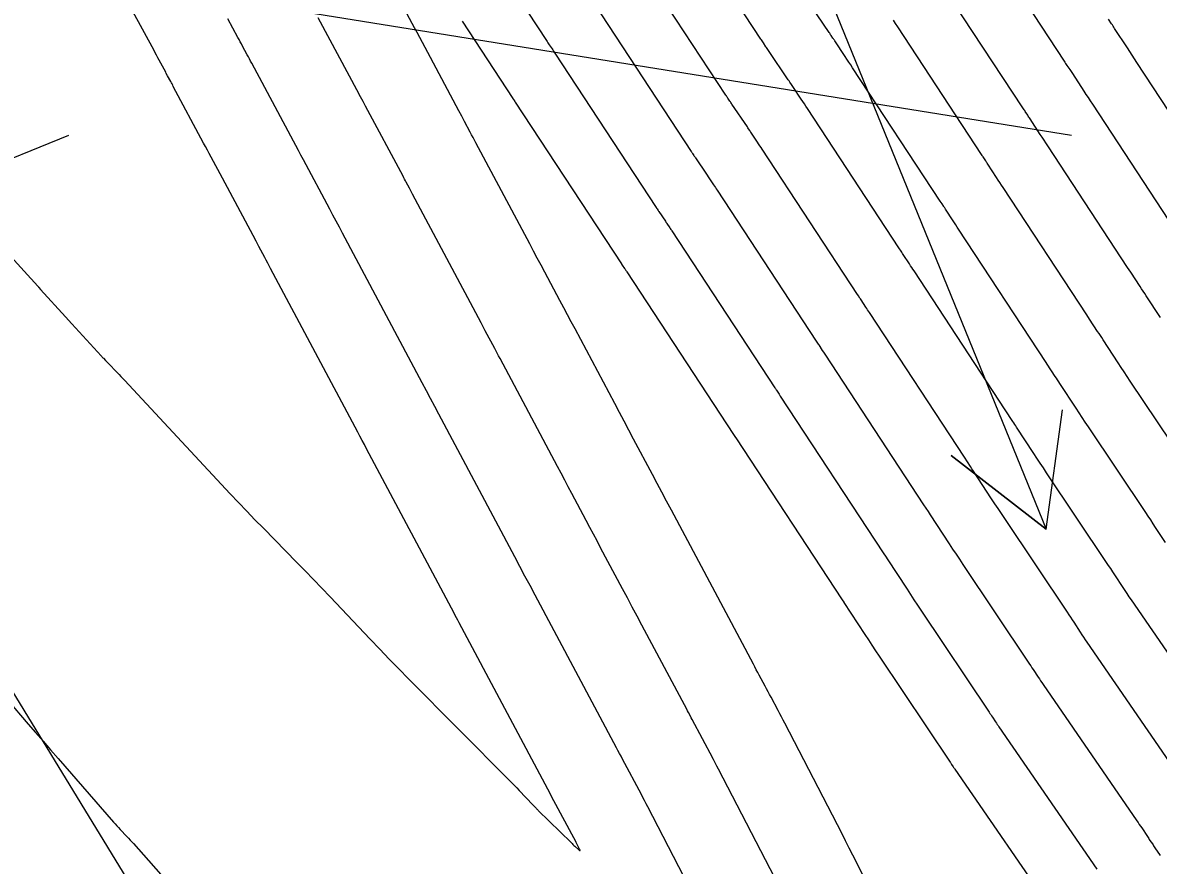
# Model space of a CAD drawing. Extents: x 954385 to 988206, y 1868364 to 1924553.
# Drawn here: x 956054.8 to 956111.5, y 1922682.6 to 1922724.6 of the extents above; entities that cross this region are included whole.
import ezdxf

# ---------------------------------------------------------------- set-up
doc = ezdxf.new("R2010")
doc.units = 0
for name, color, linetype in [('26', 7, 'Continuous'), ('6', 7, 'Continuous'), ('7', 7, 'Continuous'), ('Default', 7, 'Continuous')]:
    doc.layers.add(name, color=color, linetype=linetype)

msp = doc.modelspace()

# ---------------------------------------------------------------- linework, layer by layer
at = {"layer": '26'}
for points in [[(956057.131, 1922818.928), (956105.863, 1922699.31), (956101.124, 1922702.991), (956105.863, 1922699.31), (956106.681, 1922705.254)], [(956107.131, 1922718.928), (956029.402, 1922731.445), (956035.009, 1922733.581), (956029.402, 1922731.445), (956034.055, 1922727.657)], [(956057.131, 1922718.928), (955949.627, 1922675.185), (955953.309, 1922679.922), (955949.627, 1922675.185), (955955.571, 1922674.365)]]:
    msp.add_lwpolyline(points, dxfattribs=at)
at = {"layer": '6'}
for points in [[(956112.381, 1922687.188), (956107.912, 1922693.68), (956107.828, 1922693.803), (956107.744, 1922693.926), (956107.661, 1922694.05), (956107.579, 1922694.174), (956107.252, 1922694.673), (956107.17, 1922694.797), (956107.088, 1922694.921), (956107.005, 1922695.045), (956106.922, 1922695.169), (956103.796, 1922699.84), (956103.631, 1922700.087), (956103.467, 1922700.334), (956103.303, 1922700.582), (956103.14, 1922700.83), (956102.239, 1922702.206), (956102.164, 1922702.321), (956102.089, 1922702.435), (956101.788, 1922702.893), (956097.054, 1922710.104), (956097.009, 1922710.173), (956096.964, 1922710.241), (956096.919, 1922710.31), (956096.874, 1922710.379), (956096.633, 1922710.747), (956096.605, 1922710.79), (956096.576, 1922710.833), (956096.505, 1922710.942), (956096.476, 1922710.985), (956096.462, 1922711.007), (956091.709, 1922718.244), (956091.65, 1922718.333), (956091.591, 1922718.423), (956091.531, 1922718.513), (956091.472, 1922718.602), (956091.145, 1922719.094), (956091.115, 1922719.138), (956091.086, 1922719.182), (956091.026, 1922719.271), (956090.996, 1922719.316), (956090.967, 1922719.36), (956090.202, 1922720.495), (956090.177, 1922720.532), (956090.151, 1922720.57), (956090.126, 1922720.607), (956090.101, 1922720.644), (956090, 1922720.793), (956089.975, 1922720.83), (956089.95, 1922720.867), (956089.925, 1922720.904), (956089.9, 1922720.942), (956085.326, 1922727.912)], [(956102.968, 1922728.412), (956106.765, 1922722.632), (956106.799, 1922722.581), (956106.832, 1922722.529), (956106.866, 1922722.478), (956106.9, 1922722.427), (956107.035, 1922722.222), (956107.069, 1922722.171), (956107.103, 1922722.119), (956107.136, 1922722.068), (956107.17, 1922722.017), (956107.742, 1922721.145), (956107.848, 1922720.982), (956107.955, 1922720.82), (956108.061, 1922720.657), (956108.168, 1922720.495), (956111.959, 1922714.719)], [(956052.362, 1922714.956), (956055.596, 1922711.418), (956055.61, 1922711.403), (956055.624, 1922711.387), (956055.638, 1922711.372), (956055.651, 1922711.356), (956055.732, 1922711.261), (956055.733, 1922711.26), (956056.985, 1922709.887), (956057.298, 1922709.544), (956058.757, 1922707.945), (956058.784, 1922707.916), (956058.81, 1922707.887), (956058.837, 1922707.859), (956058.864, 1922707.83), (956058.973, 1922707.717), (956059.028, 1922707.661), (956059.082, 1922707.604), (956059.565, 1922707.105), (956059.654, 1922707.013), (956059.743, 1922706.92), (956059.831, 1922706.826), (956059.919, 1922706.732), (956065.191, 1922701.079), (956065.599, 1922700.644), (956066.011, 1922700.212), (956066.424, 1922699.783), (956066.841, 1922699.356), (956068.514, 1922697.655), (956068.931, 1922697.228), (956069.346, 1922696.8), (956069.759, 1922696.37), (956070.17, 1922695.937), (956072.169, 1922693.824), (956072.64, 1922693.328), (956073.115, 1922692.836), (956073.592, 1922692.346), (956074.072, 1922691.86), (956079.098, 1922686.798), (956079.222, 1922686.672), (956079.346, 1922686.546), (956079.469, 1922686.418), (956079.592, 1922686.291), (956080.282, 1922685.569), (956080.37, 1922685.477), (956080.459, 1922685.384), (956080.481, 1922685.361), (956080.503, 1922685.338), (956080.526, 1922685.316), (956080.548, 1922685.293), (956082.182, 1922683.687), (956082.229, 1922683.642), (956082.276, 1922683.597), (956082.324, 1922683.553), (956082.373, 1922683.509), (956082.571, 1922683.331), (956082.608, 1922683.301), (956082.626, 1922683.296), (956082.626, 1922683.315), (956082.607, 1922683.359), (956082.434, 1922683.691), (956082.427, 1922683.706), (956081.212, 1922685.988), (956081.15, 1922686.105), (956076.597, 1922694.651), (956076.534, 1922694.769), (956076.471, 1922694.887), (956076.408, 1922695.006), (956076.345, 1922695.124), (956071.989, 1922703.315), (956071.878, 1922703.524), (956071.767, 1922703.733), (956071.656, 1922703.941), (956071.545, 1922704.15), (956067.205, 1922712.302), (956067.132, 1922712.439), (956067.06, 1922712.576), (956066.987, 1922712.713), (956066.914, 1922712.849), (956066.622, 1922713.397), (956066.476, 1922713.671), (956066.33, 1922713.945), (956064.802, 1922716.809), (956064.801, 1922716.811), (956064.239, 1922717.859), (956064.145, 1922718.034), (956064.052, 1922718.208), (956063.958, 1922718.383), (956063.864, 1922718.558), (956062.351, 1922721.382), (956062.32, 1922721.441), (956062.288, 1922721.5), (956062.257, 1922721.559), (956062.225, 1922721.618), (956062.066, 1922721.913), (956062.003, 1922722.031), (956061.971, 1922722.09), (956061.649, 1922722.69), (956061.584, 1922722.81), (956061.52, 1922722.93), (956061.455, 1922723.049), (956061.391, 1922723.169), (956059.75, 1922726.197)]]:
    msp.add_lwpolyline(points, dxfattribs=at)
at = {"layer": '7'}
for points in [[(956114.373, 1922689.603), (956110.114, 1922695.79), (956110.008, 1922695.944), (956109.903, 1922696.099), (956109.8, 1922696.254), (956109.697, 1922696.41), (956109.286, 1922697.035), (956109.183, 1922697.191), (956109.08, 1922697.347), (956108.977, 1922697.502), (956108.873, 1922697.658), (956105.883, 1922702.124), (956105.723, 1922702.364), (956105.563, 1922702.605), (956105.404, 1922702.845), (956105.246, 1922703.086), (956104.392, 1922704.39), (956104.345, 1922704.462), (956104.297, 1922704.534), (956104.25, 1922704.607), (956104.202, 1922704.679), (956103.822, 1922705.258), (956099.277, 1922712.182), (956099.22, 1922712.27), (956099.162, 1922712.357), (956099.105, 1922712.444), (956099.048, 1922712.532), (956098.741, 1922713.001), (956098.704, 1922713.056), (956098.668, 1922713.111), (956098.595, 1922713.221), (956098.559, 1922713.276), (956098.523, 1922713.332), (956093.961, 1922720.278), (956093.885, 1922720.393), (956093.809, 1922720.508), (956093.733, 1922720.623), (956093.657, 1922720.737), (956093.236, 1922721.369), (956093.198, 1922721.426), (956093.16, 1922721.483), (956093.084, 1922721.597), (956093.046, 1922721.654), (956093.008, 1922721.711), (956092.025, 1922723.168), (956091.993, 1922723.216), (956091.961, 1922723.264), (956091.929, 1922723.312), (956091.896, 1922723.359), (956091.766, 1922723.55), (956091.734, 1922723.598), (956091.702, 1922723.646), (956091.67, 1922723.694), (956091.638, 1922723.742), (956087.303, 1922730.348)], [(956097.111, 1922681.282), (956096.405, 1922682.708), (956096.227, 1922683.064), (956096.048, 1922683.419), (956095.868, 1922683.774), (956095.686, 1922684.127), (956092.834, 1922689.64), (956092.752, 1922689.798), (956092.67, 1922689.955), (956092.587, 1922690.113), (956092.504, 1922690.27), (956092.148, 1922690.936), (956092.074, 1922691.073), (956092.001, 1922691.21), (956091.928, 1922691.347), (956091.855, 1922691.485), (956091.562, 1922692.033), (956091.488, 1922692.17), (956091.415, 1922692.308), (956091.342, 1922692.445), (956091.269, 1922692.582), (956087.178, 1922700.265), (956086.942, 1922700.708), (956086.707, 1922701.15), (956086.472, 1922701.592), (956086.236, 1922702.035), (956085.295, 1922703.804), (956085.06, 1922704.247), (956084.825, 1922704.689), (956084.589, 1922705.131), (956084.354, 1922705.574), (956082.378, 1922709.289), (956082.19, 1922709.642), (956082.002, 1922709.995), (956081.814, 1922710.348), (956081.626, 1922710.701), (956080.874, 1922712.114), (956080.686, 1922712.467), (956080.498, 1922712.82), (956080.31, 1922713.173), (956080.122, 1922713.526), (956077.435, 1922718.574), (956077.365, 1922718.706), (956077.294, 1922718.838), (956077.224, 1922718.97), (956077.153, 1922719.102), (956076.872, 1922719.631), (956076.731, 1922719.895), (956076.59, 1922720.159), (956075.037, 1922723.072), (956075.037, 1922723.074), (956074.64, 1922723.813), (956074.508, 1922724.059), (956074.376, 1922724.305), (956072.528, 1922727.747)], [(956078.578, 1922727.286), (956080.952, 1922723.664), (956080.986, 1922723.611), (956081.021, 1922723.559), (956081.056, 1922723.507), (956081.091, 1922723.455), (956081.233, 1922723.248), (956081.268, 1922723.196), (956081.303, 1922723.143), (956081.338, 1922723.091), (956081.373, 1922723.039), (956086.424, 1922715.342), (956086.434, 1922715.326), (956086.445, 1922715.31), (956086.456, 1922715.293), (956086.467, 1922715.277), (956086.521, 1922715.197), (956086.543, 1922715.165), (956086.554, 1922715.149), (956086.884, 1922714.658), (956086.91, 1922714.62), (956086.949, 1922714.563), (956086.961, 1922714.543), (956087.103, 1922714.331), (956087.128, 1922714.292), (956087.154, 1922714.254), (956087.18, 1922714.215), (956087.205, 1922714.176), (956092.341, 1922706.356), (956092.367, 1922706.317), (956092.406, 1922706.258), (956092.418, 1922706.239), (956092.548, 1922706.041), (956092.609, 1922705.948), (956097.737, 1922698.136), (956097.879, 1922697.92), (956097.932, 1922697.839), (956098.929, 1922696.317), (956099.101, 1922696.055), (956099.274, 1922695.793), (956099.448, 1922695.531), (956099.623, 1922695.27), (956103.021, 1922690.193), (956103.062, 1922690.132), (956103.103, 1922690.071), (956103.143, 1922690.009), (956103.183, 1922689.948), (956103.344, 1922689.703), (956103.385, 1922689.642), (956103.425, 1922689.581), (956103.467, 1922689.52), (956103.508, 1922689.46), (956108.396, 1922682.36)], [(956111.563, 1922709.856), (956110.853, 1922710.94), (956110.775, 1922711.058), (956110.698, 1922711.176), (956110.621, 1922711.293), (956110.544, 1922711.411), (956110.08, 1922712.118), (956109.925, 1922712.354), (956105.945, 1922718.417), (956105.851, 1922718.56), (956105.757, 1922718.704), (956105.662, 1922718.848), (956105.568, 1922718.991), (956105.063, 1922719.763), (956105.033, 1922719.808), (956105.003, 1922719.854), (956104.973, 1922719.899), (956104.943, 1922719.944), (956104.824, 1922720.125), (956104.794, 1922720.171), (956104.764, 1922720.216), (956104.734, 1922720.261), (956104.704, 1922720.307), (956100.716, 1922726.379)], [(956111.814, 1922698.646), (956111.32, 1922699.397), (956111.197, 1922699.585), (956111.073, 1922699.772), (956110.948, 1922699.959), (956110.824, 1922700.146), (956107.97, 1922704.409), (956107.815, 1922704.642), (956107.66, 1922704.875), (956107.506, 1922705.109), (956107.352, 1922705.343), (956106.546, 1922706.573), (956106.488, 1922706.661), (956106.431, 1922706.748), (956106.374, 1922706.836), (956106.316, 1922706.923), (956105.914, 1922707.536), (956105.856, 1922707.623), (956101.5, 1922714.261), (956101.43, 1922714.367), (956101.36, 1922714.473), (956101.291, 1922714.579), (956101.221, 1922714.685), (956100.848, 1922715.255), (956100.826, 1922715.288), (956100.804, 1922715.322), (956100.782, 1922715.355), (956100.76, 1922715.389), (956100.671, 1922715.523), (956100.627, 1922715.59), (956100.583, 1922715.657), (956096.213, 1922722.311), (956096.12, 1922722.452), (956096.027, 1922722.592), (956095.934, 1922722.733), (956095.841, 1922722.873), (956095.328, 1922723.644), (956095.305, 1922723.679), (956095.282, 1922723.713), (956095.258, 1922723.748), (956095.235, 1922723.783), (956095.142, 1922723.922), (956095.119, 1922723.957), (956095.095, 1922723.992), (956095.072, 1922724.027), (956095.049, 1922724.061), (956093.849, 1922725.841)], [(956083.349, 1922725.475), (956088.162, 1922718.142), (956088.18, 1922718.115), (956088.197, 1922718.088), (956088.215, 1922718.062), (956088.233, 1922718.035), (956088.306, 1922717.929), (956088.324, 1922717.902), (956088.342, 1922717.875), (956088.36, 1922717.849), (956088.378, 1922717.822), (956088.926, 1922717.009), (956088.958, 1922716.962), (956089.021, 1922716.866), (956089.053, 1922716.819), (956089.287, 1922716.466), (956089.33, 1922716.402), (956089.372, 1922716.338), (956089.415, 1922716.274), (956089.457, 1922716.21), (956094.402, 1922708.681), (956094.433, 1922708.634), (956094.495, 1922708.54), (956094.526, 1922708.493), (956094.701, 1922708.225), (956094.766, 1922708.126), (956094.832, 1922708.026), (956099.754, 1922700.528), (956099.975, 1922700.191), (956100.03, 1922700.107), (956100.085, 1922700.023), (956101.035, 1922698.574), (956101.202, 1922698.318), (956101.371, 1922698.063), (956101.54, 1922697.809), (956101.709, 1922697.555), (956104.972, 1922692.681), (956105.034, 1922692.589), (956105.095, 1922692.496), (956105.156, 1922692.403), (956105.218, 1922692.31), (956105.462, 1922691.939), (956105.523, 1922691.846), (956105.585, 1922691.754), (956105.647, 1922691.662), (956105.71, 1922691.57), (956110.388, 1922684.774), (956110.448, 1922684.687), (956110.507, 1922684.599), (956110.566, 1922684.511), (956110.624, 1922684.423), (956110.912, 1922683.986), (956110.943, 1922683.94), (956110.973, 1922683.894), (956111.004, 1922683.848), (956111.035, 1922683.802), (956111.159, 1922683.62), (956111.19, 1922683.575), (956111.221, 1922683.529), (956111.251, 1922683.483), (956111.281, 1922683.437), (956111.54, 1922683.044)], [(956088.829, 1922680.012), (956086.003, 1922685.476), (956085.924, 1922685.628), (956085.845, 1922685.78), (956085.765, 1922685.932), (956085.685, 1922686.083), (956084.745, 1922687.848), (956084.669, 1922687.991), (956084.593, 1922688.134), (956084.517, 1922688.276), (956084.441, 1922688.419), (956080.393, 1922696.017), (956080.138, 1922696.496), (956079.883, 1922696.975), (956079.628, 1922697.454), (956079.373, 1922697.933), (956075.593, 1922705.041), (956075.386, 1922705.431), (956075.179, 1922705.82), (956074.972, 1922706.209), (956074.764, 1922706.598), (956070.79, 1922714.064), (956070.631, 1922714.364), (956070.471, 1922714.663), (956070.312, 1922714.962), (956070.152, 1922715.262), (956068.843, 1922717.718), (956068.717, 1922717.954), (956068.591, 1922718.189), (956068.214, 1922718.897), (956068.213, 1922718.898), (956066.263, 1922722.534), (956066.206, 1922722.641), (956066.149, 1922722.748), (956066.092, 1922722.855), (956066.034, 1922722.961), (956065.805, 1922723.389), (956065.748, 1922723.496), (956065.691, 1922723.603), (956065.633, 1922723.71), (956065.576, 1922723.816), (956065.078, 1922724.743)], [(956092.562, 1922681.478), (956089.529, 1922687.344), (956089.448, 1922687.501), (956089.309, 1922687.769), (956089.275, 1922687.835), (956089.266, 1922687.851), (956089.258, 1922687.868), (956089.249, 1922687.884), (956089.24, 1922687.901), (956088.214, 1922689.829), (956088.173, 1922689.907), (956088.131, 1922689.986), (956088.026, 1922690.182), (956087.984, 1922690.26), (956087.963, 1922690.3), (956085.713, 1922694.522), (956085.471, 1922694.976), (956085.229, 1922695.43), (956084.987, 1922695.884), (956084.745, 1922696.338), (956083.654, 1922698.389), (956083.474, 1922698.726), (956083.295, 1922699.063), (956083.116, 1922699.399), (956082.936, 1922699.736), (956082.22, 1922701.084), (956082.04, 1922701.421), (956081.861, 1922701.758), (956081.682, 1922702.095), (956081.503, 1922702.432), (956078.638, 1922707.818), (956078.567, 1922707.952), (956078.377, 1922708.309), (956077.906, 1922709.192), (956077.694, 1922709.59), (956074.279, 1922716.005), (956074.12, 1922716.303), (956073.962, 1922716.602), (956073.922, 1922716.676), (956073.882, 1922716.751), (956073.843, 1922716.825), (956073.803, 1922716.9), (956071.936, 1922720.401), (956071.811, 1922720.634), (956071.625, 1922720.984), (956071.625, 1922720.986), (956069.581, 1922724.795)], [(956076.754, 1922724.629), (956079.278, 1922720.778), (956079.287, 1922720.763), (956079.297, 1922720.748), (956079.307, 1922720.734), (956079.317, 1922720.719), (956079.357, 1922720.661), (956079.367, 1922720.646), (956079.376, 1922720.632), (956079.386, 1922720.617), (956079.396, 1922720.602), (956084.686, 1922712.542), (956084.697, 1922712.525), (956084.73, 1922712.476), (956084.848, 1922712.301), (956084.87, 1922712.268), (956084.918, 1922712.196), (956084.936, 1922712.169), (956084.953, 1922712.143), (956090.281, 1922704.031), (956090.311, 1922703.985), (956090.378, 1922703.882), (956090.386, 1922703.87), (956095.693, 1922695.786), (956095.771, 1922695.668), (956095.778, 1922695.656), (956096.823, 1922694.061), (956097, 1922693.791), (956097.178, 1922693.522), (956097.357, 1922693.254), (956097.536, 1922692.985), (956101.071, 1922687.704), (956101.09, 1922687.675), (956101.11, 1922687.645), (956101.13, 1922687.616), (956101.149, 1922687.586), (956101.227, 1922687.468), (956101.246, 1922687.438), (956101.266, 1922687.409), (956101.286, 1922687.379), (956101.306, 1922687.35), (956106.403, 1922679.945)], [(956112.774, 1922702.635), (956110.057, 1922706.694), (956109.906, 1922706.92), (956109.756, 1922707.146), (956109.607, 1922707.372), (956109.457, 1922707.599), (956108.699, 1922708.756), (956108.632, 1922708.859), (956108.565, 1922708.962), (956108.497, 1922709.065), (956108.43, 1922709.167), (956108.026, 1922709.783), (956107.891, 1922709.989), (956103.722, 1922716.339), (956103.64, 1922716.464), (956103.558, 1922716.588), (956103.477, 1922716.713), (956103.395, 1922716.838), (956102.955, 1922717.509), (956102.929, 1922717.548), (956102.904, 1922717.588), (956102.878, 1922717.627), (956102.852, 1922717.667), (956102.748, 1922717.824), (956102.722, 1922717.863), (956102.696, 1922717.903), (956102.67, 1922717.942), (956102.644, 1922717.982), (956098.465, 1922724.345), (956098.355, 1922724.511), (956098.246, 1922724.677)], [(956113.994, 1922717.084), (956110.39, 1922722.573), (956110.271, 1922722.754), (956110.153, 1922722.935), (956110.034, 1922723.117), (956109.915, 1922723.298), (956109.277, 1922724.271), (956109.24, 1922724.328), (956109.202, 1922724.385), (956109.165, 1922724.442), (956109.127, 1922724.5), (956108.976, 1922724.728)], [(956053, 1922692.049), (956055.115, 1922689.599), (956055.486, 1922689.169), (956055.858, 1922688.74), (956056.231, 1922688.311), (956056.605, 1922687.882), (956059.377, 1922684.708), (956059.457, 1922684.617), (956059.538, 1922684.527), (956059.62, 1922684.437), (956059.702, 1922684.349), (956060.035, 1922683.996), (956060.117, 1922683.908), (956060.2, 1922683.819), (956060.281, 1922683.729), (956060.361, 1922683.638), (956065.953, 1922677.307)]]:
    msp.add_lwpolyline(points, dxfattribs=at)
at = {"layer": 'Default'}
msp.add_line((957221.14, 1920784.239), (956045.796, 1922705.182), dxfattribs=at)

doc.saveas('drawing.dxf')
